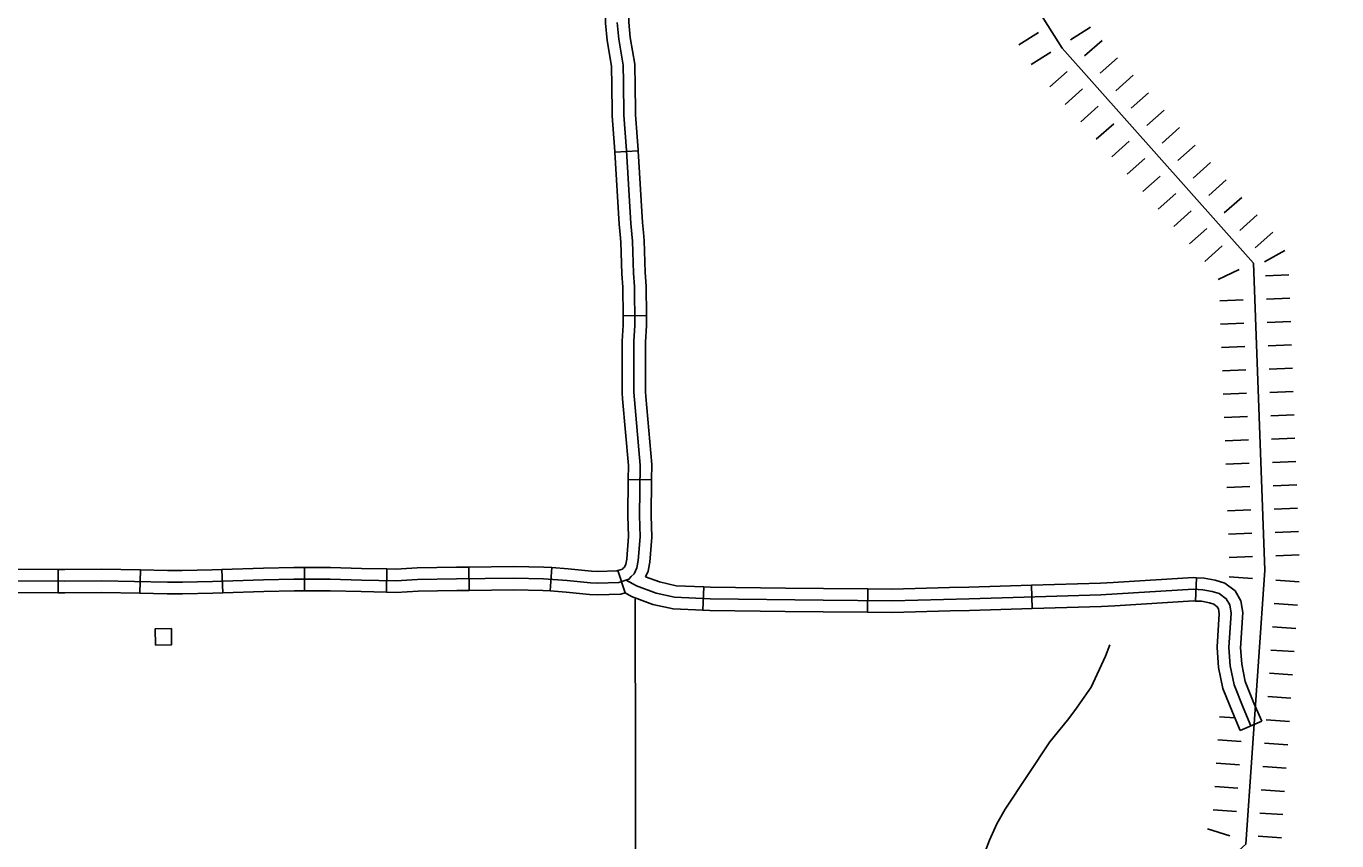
# Model space of a CAD drawing. Extents: x -19 to 366, y -4 to 359.
# Drawn here: x 161.496 to 163.091, y 176.69 to 177.681 of the extents above; entities that cross this region are included whole.
import ezdxf

# ---------------------------------------------------------------- set-up
doc = ezdxf.new("R2010")
doc.units = 0
for name, color, linetype in [('21', 7, 'Continuous'), ('R_Axis Annot', 7, 'Continuous'), ('R_Proposed Const Limits', 7, 'Continuous'), ('R_ROW Annot', 7, 'Continuous'), ('R_Temp Easement', 7, 'Continuous'), ('Sheet Fence', 7, 'Continuous'), ('T_Indications', 7, 'Continuous')]:
    doc.layers.add(name, color=color, linetype=linetype)

msp = doc.modelspace()

# ---------------------------------------------------------------- linework, layer by layer
at = {"layer": '21'}
msp.add_lwpolyline([(161.6537, 176.9281), (161.6533, 176.9478), (161.6731, 176.9482), (161.6734, 176.9284)], close=True, dxfattribs=at)
at = {"layer": 'R_Axis Annot'}
msp.add_lwpolyline([(162.2374, 176.9842), (162.2383, 176.5742)], dxfattribs=at)
at = {"layer": 'R_Proposed Const Limits'}
for p, q in [((162.7041, 177.6587), (162.7281, 177.6739)), ((162.7673, 177.665), (162.7913, 177.6802)), ((162.7673, 177.665), (162.7913, 177.6802)), ((162.7843, 177.6453), (162.8055, 177.6642)), ((162.7192, 177.6347), (162.7433, 177.6498)), ((162.7192, 177.6347), (162.7433, 177.6498)), ((162.8032, 177.6241), (162.8244, 177.6429)), ((162.7418, 177.6075), (162.7631, 177.6264)), ((162.8221, 177.6028), (162.8433, 177.6217)), ((162.8221, 177.6028), (162.8433, 177.6217)), ((162.7607, 177.5863), (162.7819, 177.6052)), ((162.8409, 177.5816), (162.8622, 177.6005)), ((162.7796, 177.5651), (162.8008, 177.5839)), ((162.7796, 177.5651), (162.8008, 177.5839)), ((162.8598, 177.5604), (162.881, 177.5792)), ((162.7985, 177.5438), (162.8197, 177.5627)), ((162.8787, 177.5391), (162.8999, 177.558)), ((162.8787, 177.5391), (162.8999, 177.558)), ((162.8173, 177.5226), (162.8386, 177.5415)), ((162.8975, 177.5179), (162.9188, 177.5368)), ((162.8362, 177.5014), (162.8574, 177.5202)), ((162.8362, 177.5014), (162.8574, 177.5202)), ((162.9164, 177.4966), (162.9376, 177.5155)), ((162.8551, 177.4801), (162.8763, 177.499)), ((162.9353, 177.4754), (162.9565, 177.4943)), ((162.9353, 177.4754), (162.9565, 177.4943)), ((162.8739, 177.4589), (162.8952, 177.4778)), ((162.9542, 177.4542), (162.9754, 177.473)), ((162.8928, 177.4377), (162.9141, 177.4565)), ((162.8928, 177.4377), (162.9141, 177.4565)), ((162.973, 177.4329), (162.9943, 177.4518)), ((162.9117, 177.4164), (162.9329, 177.4353)), ((162.9919, 177.4117), (163.0131, 177.4306)), ((162.9919, 177.4117), (163.0131, 177.4306)), ((162.9306, 177.3952), (162.9518, 177.4141)), ((163.003, 177.3946), (163.0278, 177.4084)), ((162.9466, 177.3733), (162.9724, 177.3853)), ((163.0045, 177.3776), (163.0329, 177.3787)), ((162.9488, 177.3471), (162.9772, 177.3482)), ((163.0056, 177.3492), (163.0339, 177.3503)), ((162.9498, 177.3187), (162.9782, 177.3198)), ((162.9498, 177.3187), (162.9782, 177.3198)), ((163.0066, 177.3208), (163.035, 177.3219)), ((163.0066, 177.3208), (163.035, 177.3219)), ((162.9509, 177.2903), (162.9793, 177.2914)), ((163.0077, 177.2924), (163.036, 177.2935)), ((162.9519, 177.262), (162.9803, 177.263)), ((163.0087, 177.264), (163.0371, 177.2651)), ((163.0097, 177.2357), (163.0381, 177.2367)), ((163.0097, 177.2357), (163.0381, 177.2367)), ((162.953, 177.2336), (162.9814, 177.2346)), ((162.953, 177.2336), (162.9814, 177.2346)), ((162.954, 177.2052), (162.9824, 177.2062)), ((163.0108, 177.2073), (163.0392, 177.2083)), ((162.9551, 177.1768), (162.9835, 177.1778)), ((163.0118, 177.1789), (163.0402, 177.1799)), ((162.9561, 177.1484), (162.9845, 177.1494)), ((162.9561, 177.1484), (162.9845, 177.1494)), ((163.0129, 177.1505), (163.0413, 177.1515)), ((163.0129, 177.1505), (163.0413, 177.1515)), ((162.9572, 177.12), (162.9855, 177.1211)), ((163.0139, 177.1221), (163.0423, 177.1231)), ((162.9582, 177.0916), (162.9866, 177.0927)), ((163.015, 177.0937), (163.0434, 177.0948)), ((162.9593, 177.0632), (162.9876, 177.0643)), ((162.9593, 177.0632), (162.9876, 177.0643)), ((163.016, 177.0653), (163.0444, 177.0664)), ((163.016, 177.0653), (163.0444, 177.0664)), ((162.9603, 177.0348), (162.9887, 177.0359)), ((163.0171, 177.0369), (163.0455, 177.038)), ((162.9602, 177.011), (162.9886, 177.009)), ((163.0169, 177.0071), (163.0453, 177.0051)), ((163.015, 176.9787), (163.0433, 176.9767)), ((163.015, 176.9787), (163.0433, 176.9767)), ((163.013, 176.9504), (163.0413, 176.9484)), ((163.011, 176.922), (163.0394, 176.9201)), ((163.0091, 176.8937), (163.0374, 176.8917)), ((163.0091, 176.8937), (163.0374, 176.8917)), ((163.0071, 176.8653), (163.0354, 176.8634)), ((162.9485, 176.8409), (162.9669, 176.8397)), ((163.0051, 176.837), (163.0335, 176.835)), ((162.9465, 176.8126), (162.9748, 176.8106)), ((162.9465, 176.8126), (162.9748, 176.8106)), ((163.0032, 176.8087), (163.0315, 176.8067)), ((163.0032, 176.8087), (163.0315, 176.8067)), ((162.9445, 176.7843), (162.9729, 176.7823)), ((163.0012, 176.7803), (163.0295, 176.7784)), ((162.9426, 176.7559), (162.9709, 176.7539)), ((162.9992, 176.752), (163.0276, 176.75)), ((162.9406, 176.7276), (162.9689, 176.7256)), ((162.9406, 176.7276), (162.9689, 176.7256)), ((162.9973, 176.7236), (163.0256, 176.7217)), ((162.9973, 176.7236), (163.0256, 176.7217)), ((162.9338, 176.7045), (162.9609, 176.6959)), ((162.9953, 176.6953), (163.0237, 176.6933))]:
    msp.add_line(p, q, dxfattribs=at)
msp.add_lwpolyline([(161.4068, 179.126), (161.9285, 178.5959), (162.5144, 178.0389), (162.7571, 177.6546), (162.9897, 177.3928), (163.0035, 177.0192), (162.9804, 176.6858), (162.8925, 176.6062), (162.6966, 176.3022), (162.7092, 176.2007), (162.531, 175.7899), (162.5053, 175.5454), (162.329, 175.3039), (162.1849, 174.9754), (162.1928, 174.5618)], dxfattribs=at)
at = {"layer": 'R_ROW Annot'}
for p, q in [((161.5352, 177.0201), (161.5351, 176.9917)), ((161.6355, 177.0195), (161.6348, 176.9911)), ((161.7346, 177.0201), (161.7356, 176.9918)), ((161.835, 177.0225), (161.8351, 176.9941)), ((161.9354, 177.0208), (161.9347, 176.9924)), ((162.0348, 177.0231), (162.0352, 176.9947)), ((162.136, 177.0224), (162.1339, 176.994))]:
    msp.add_line(p, q, dxfattribs=at)
for points in [[(161.5352, 177.0201), (161.4769, 177.0203), (161.4352, 177.0206)], [(161.6355, 177.0195), (161.5881, 177.0206), (161.5434, 177.0201), (161.5352, 177.0201)], [(161.7346, 177.0201), (161.7227, 177.0198), (161.6862, 177.0187), (161.6684, 177.0187), (161.6355, 177.0195)], [(161.835, 177.0225), (161.8221, 177.0225), (161.785, 177.0218), (161.7346, 177.0201)], [(161.9354, 177.0208), (161.9045, 177.0215), (161.8665, 177.0226), (161.835, 177.0225)], [(162.0348, 177.0231), (162.0199, 177.0229), (161.9721, 177.0221), (161.9461, 177.0206), (161.9354, 177.0208)], [(162.136, 177.0224), (162.1264, 177.0231), (162.0897, 177.0238), (162.0348, 177.0231)], [(162.2161, 177.0187), (162.2151, 177.0184), (162.192, 177.0176), (162.1841, 177.0181), (162.1558, 177.0209), (162.136, 177.0224)], [(162.2327, 177.0114), (162.2297, 177.0082), (162.2176, 177.0042), (162.1918, 177.0034), (162.1829, 177.004), (162.1546, 177.0068), (162.1257, 177.0089), (162.0897, 177.0096), (162.0201, 177.0087), (161.9727, 177.0079), (161.9464, 177.0064), (161.9042, 177.0073), (161.8663, 177.0084), (161.8222, 177.0083), (161.7853, 177.0076), (161.7232, 177.0056), (161.6864, 177.0045), (161.6682, 177.0045), (161.588, 177.0064), (161.5434, 177.0059), (161.4768, 177.0061)], [(161.5351, 176.9917), (161.4767, 176.9919), (161.435, 176.9922)], [(161.6348, 176.9911), (161.5879, 176.9922), (161.5435, 176.9916), (161.5351, 176.9917)], [(161.7356, 176.9918), (161.7236, 176.9914), (161.6866, 176.9903), (161.668, 176.9903), (161.6348, 176.9911)], [(161.8351, 176.9941), (161.8224, 176.9941), (161.7857, 176.9934), (161.7356, 176.9918)], [(161.9347, 176.9924), (161.9038, 176.9931), (161.8661, 176.9942), (161.8351, 176.9941)], [(162.0352, 176.9947), (162.0203, 176.9945), (161.9732, 176.9937), (161.9466, 176.9921), (161.9347, 176.9924)], [(162.1339, 176.994), (162.1251, 176.9947), (162.0896, 176.9954), (162.0352, 176.9947)], [(162.2251, 176.9917), (162.2201, 176.9901), (162.1916, 176.9892), (162.1817, 176.9898), (162.1534, 176.9926), (162.1339, 176.994)]]:
    msp.add_lwpolyline(points, dxfattribs=at)
at = {"layer": 'R_Temp Easement'}
msp.add_lwpolyline([(162.5942, 176.5492), (162.6161, 176.5912), (162.6564, 176.6623), (162.6631, 176.6767), (162.6684, 176.6908), (162.6775, 176.7105), (162.6878, 176.7283), (162.7418, 176.8103), (162.7635, 176.8367), (162.7722, 176.8484), (162.7922, 176.8769), (162.8095, 176.9146), (162.8148, 176.9285)], dxfattribs=at)
at = {"layer": 'Sheet Fence'}
for points in [[(168.7902, 2.2442), (168.5607, 10.8615), (168.3304, 19.479), (168.0993, 28.0965), (167.8673, 36.7142), (167.6346, 45.3321), (167.4011, 53.95), (167.1668, 62.5681), (166.9316, 71.1863), (166.6957, 79.8047), (166.459, 88.4232), (166.2215, 97.0418), (165.9832, 105.6605), (165.7441, 114.2794), (165.5043, 122.8984), (165.2636, 131.5176), (165.0221, 140.1368), (164.7799, 148.7563), (164.5369, 157.3758), (164.2931, 165.9955), (164.0485, 174.6153), (163.8031, 183.2352), (163.5569, 191.8553), (163.31, 200.4755), (163.0623, 209.0959), (162.8138, 217.7164), (162.5645, 226.337), (162.3145, 234.9577), (162.0637, 243.5786), (161.8121, 252.1997), (161.5597, 260.8208), (161.3066, 269.4421), (161.0527, 278.0636), (160.798, 286.6851), (160.5426, 295.3068), (160.2864, 303.9287), (160.0294, 312.5507), (159.7717, 321.1728), (159.5132, 329.7951), (159.2539, 338.4175), (158.9939, 347.04)], [(0, 172.2839), (7.1335, 172.2883), (14.267, 172.3015), (21.4005, 172.3236), (28.5339, 172.3544), (35.6673, 172.3941), (42.8006, 172.4426), (49.9339, 172.4999), (57.0671, 172.566), (64.2002, 172.6409), (71.3332, 172.7246), (78.4661, 172.8172), (85.5989, 172.9186), (92.7315, 173.0287), (99.8641, 173.1477), (106.9964, 173.2755), (114.1286, 173.4122), (121.2606, 173.5576), (128.3925, 173.7119), (135.5241, 173.8749), (142.6555, 174.0468), (149.7867, 174.2275), (156.9177, 174.417), (164.0485, 174.6153), (171.179, 174.8224), (178.3092, 175.0383), (185.4392, 175.2631), (192.5688, 175.4966), (199.6982, 175.739), (206.8273, 175.9902), (213.9561, 176.2502), (221.0845, 176.5189), (228.2126, 176.7965), (235.3404, 177.083), (242.4677, 177.3782), (249.5948, 177.6822), (256.7214, 177.995), (263.8476, 178.3167), (270.9735, 178.6471), (278.0989, 178.9863), (285.2239, 179.3344), (292.3485, 179.6912), (299.4726, 180.0569), (306.5963, 180.4314), (313.7195, 180.8146), (320.8422, 181.2067), (327.9644, 181.6076), (335.0862, 182.0172), (342.2074, 182.4357)]]:
    msp.add_spline(points, degree=3, dxfattribs=at)
at = {"layer": 'T_Indications'}
for p, q in [((162.2128, 177.5281), (162.2411, 177.5298)), ((162.2228, 177.329), (162.2512, 177.3294)), ((162.229, 177.1298), (162.2574, 177.1294)), ((162.2161, 177.0187), (162.2251, 176.9917)), ((162.3208, 176.9991), (162.3196, 176.9707)), ((162.7197, 177.0009), (162.7206, 176.9725)), ((162.9206, 177.0101), (162.9192, 176.9817)), ((162.5204, 176.9964), (162.5201, 176.968)), ((162.9998, 176.8354), (162.9737, 176.8242))]:
    msp.add_line(p, q, dxfattribs=at)
for points in [[(162.2007, 177.7281), (162.2013, 177.685), (162.2033, 177.6639), (162.2085, 177.6328), (162.2085, 177.6285)], [(162.2292, 177.7284), (162.2297, 177.6865), (162.2315, 177.6675), (162.2368, 177.6354), (162.2369, 177.629)], [(162.2155, 177.6858), (162.2174, 177.6657), (162.2226, 177.6341), (162.223, 177.6134), (162.2235, 177.573), (162.2269, 177.53), (162.2322, 177.4414), (162.2341, 177.4196), (162.2355, 177.3809), (162.2365, 177.3644), (162.2371, 177.3174), (162.2359, 177.2975), (162.2357, 177.2358), (162.2434, 177.1472), (162.2428, 177.0857), (162.2436, 177.0597), (162.2412, 177.031), (162.2395, 177.0223), (162.2362, 177.015), (162.2327, 177.0114)], [(162.2085, 177.6285), (162.2088, 177.6132), (162.2093, 177.5724), (162.2127, 177.5291), (162.2128, 177.5281)], [(162.2369, 177.629), (162.2372, 177.6137), (162.2377, 177.5737), (162.241, 177.531), (162.2411, 177.5298)], [(162.2128, 177.5281), (162.218, 177.4403), (162.2191, 177.4279)], [(162.2411, 177.5298), (162.2463, 177.4424), (162.2474, 177.4304)], [(162.2191, 177.4279), (162.2199, 177.4187), (162.2213, 177.3802), (162.2223, 177.3639), (162.2228, 177.329)], [(162.2474, 177.4304), (162.2483, 177.4205), (162.2497, 177.3816), (162.2507, 177.365), (162.2512, 177.3294)], [(162.2228, 177.329), (162.2229, 177.3177), (162.2217, 177.2979), (162.2215, 177.2352), (162.2221, 177.228)], [(162.2512, 177.3294), (162.2513, 177.3171), (162.2501, 177.297), (162.2499, 177.2364), (162.2504, 177.2305)], [(162.2221, 177.228), (162.2292, 177.1466), (162.229, 177.1298)], [(162.2504, 177.2305), (162.2576, 177.1477), (162.2574, 177.1294)], [(162.229, 177.1298), (162.2286, 177.0855), (162.2294, 177.0601), (162.2271, 177.033), (162.2271, 177.0325)], [(162.2574, 177.1294), (162.257, 177.0858), (162.2578, 177.0594), (162.2553, 177.029), (162.2549, 177.0269)], [(162.2271, 177.0325), (162.2259, 177.0266), (162.2243, 177.0231), (162.2225, 177.0213), (162.2219, 177.0206), (162.2161, 177.0187)], [(162.2549, 177.0269), (162.2531, 177.0179), (162.2501, 177.0112)], [(162.9867, 176.8298), (162.9772, 176.852), (162.9661, 176.8796), (162.9613, 176.9029), (162.9597, 176.9251), (162.9624, 176.9669), (162.9608, 176.977), (162.9566, 176.9844), (162.9481, 176.9908), (162.9396, 176.9934), (162.928, 176.9955), (162.9169, 176.9961), (162.8041, 176.9892), (162.6438, 176.9844), (162.5501, 176.9818), (162.4663, 176.9827), (162.3286, 176.9845), (162.2853, 176.9863), (162.263, 176.9912), (162.239, 177.0001), (162.2266, 177.0072)], [(162.3208, 176.9991), (162.2872, 177.0004), (162.267, 177.0049), (162.2501, 177.0112)], [(162.4204, 176.9975), (162.329, 176.9987), (162.3208, 176.9991)], [(162.5204, 176.9964), (162.4665, 176.9969), (162.4204, 176.9975)], [(162.6198, 176.998), (162.55, 176.9961), (162.5204, 176.9964)], [(162.7197, 177.0009), (162.6434, 176.9986), (162.6198, 176.998)], [(162.8192, 177.0043), (162.8035, 177.0034), (162.7197, 177.0009)], [(162.9206, 177.0101), (162.9168, 177.0103), (162.8192, 177.0043)], [(162.9739, 176.9242), (162.9767, 176.9676), (162.9744, 176.9818), (162.9674, 176.994), (162.9547, 177.0036), (162.943, 177.0072), (162.9296, 177.0097), (162.9206, 177.0101)], [(162.3196, 176.9707), (162.2835, 176.9722), (162.259, 176.9776), (162.2329, 176.9872), (162.2251, 176.9917)], [(162.9192, 176.9817), (162.917, 176.9818), (162.8209, 176.976)], [(162.9456, 176.926), (162.9481, 176.9663), (162.9472, 176.9722), (162.9457, 176.9748), (162.9415, 176.9779), (162.9362, 176.9796), (162.9264, 176.9814), (162.9192, 176.9817)], [(162.42, 176.9691), (162.3282, 176.9703), (162.3196, 176.9707)], [(162.5201, 176.968), (162.4662, 176.9685), (162.42, 176.9691)], [(162.6206, 176.9696), (162.5503, 176.9676), (162.5201, 176.968)], [(162.7206, 176.9725), (162.6442, 176.9702), (162.6206, 176.9696)], [(162.8209, 176.976), (162.8048, 176.975), (162.7206, 176.9725)], [(162.9737, 176.8242), (162.9641, 176.8466), (162.9524, 176.8754), (162.9472, 176.9009), (162.9455, 176.9251), (162.9456, 176.9261)], [(162.9998, 176.8354), (162.9903, 176.8575), (162.9797, 176.8837), (162.9754, 176.9048), (162.974, 176.9251), (162.9739, 176.9242)]]:
    msp.add_lwpolyline(points, dxfattribs=at)

doc.saveas('drawing.dxf')
